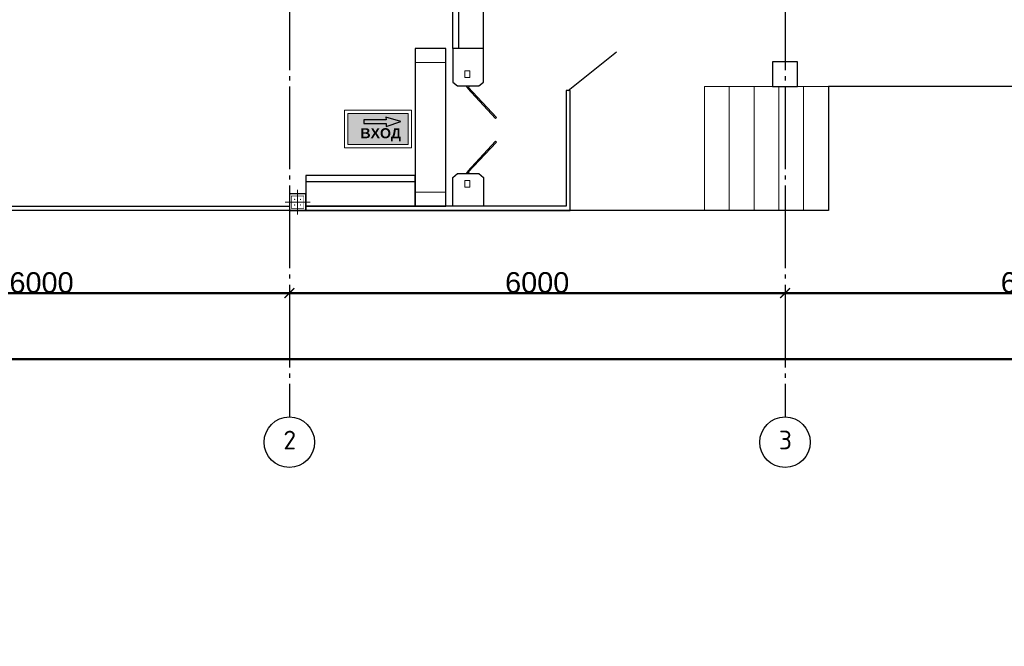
# Model space of a CAD drawing. Header units: millimetres. Extents: x -33345 to 4712671, y -3392 to 121473.
# Tile 260 of 656: x 1418794 to 1430713, y 60009 to 67594. Entities that reach past the tile are written whole.
import ezdxf

# ---------------------------------------------------------------- set-up
doc = ezdxf.new("R2010")
doc.units = ezdxf.units.MM
doc.linetypes.add('CENTER2', pattern=[28.575, 19.05, -3.175, 3.175, -3.175])
doc.linetypes.add('ГОСТ 2.303 5', pattern=[24, 20, -1.5, 1, -1.5])
doc.layers.add('00-Axes', color=1, linetype='CENTER2')
doc.layers.add('OP-SENAL-NEGRO', color=250, linetype='Continuous')
doc.layers.add('Технология', color=150, linetype='Continuous', lineweight=30)
doc.styles.add('ISO', font='isocpeui.ttf')
doc.styles.add('ISOCPEUR_1.00', font='isocpeui.ttf')
doc.styles.get("Standard").update_dxf_attribs({"font": 'arial.ttf'})
doc.dimstyles.new('ISO-25$0', dxfattribs={"dimtxt": 300, "dimasz": 200, "dimexe": 100, "dimexo": 300, "dimgap": 50, "dimtad": 1, "dimdec": 0, "dimtxsty": 'Standard', "dimblk": 'OBLIQUE', "dimcen": 250, "dimadec": 0, "dimazin": 0, "dimtfac": 1, "dimtdec": 0, "dimtmove": 0, "dimatfit": 3, "dimldrblk": 'OBLIQUE', "dimfxl": 1.25, "dimarcsym": 0})

# ---------------------------------------------------------------- blocks, each defined once
blk = doc.blocks.new('column')
at = {"lineweight": 0}
for points in [[(-68, 56, -1), (-68, 86, -1)], [(68, 56, 1), (68, 86, 1)], [(-68, -56, 1), (-68, -86, 1)], [(68, -56, -1), (68, -86, -1)]]:
    blk.add_hatch(color=0, dxfattribs=at).paths.add_polyline_path(points)
at = {"color": 0, "lineweight": 0}
for p, q in [((0, 300), (0, -300)), ((300, 0), (-300, 0))]:
    blk.add_line(p, q, dxfattribs=at)
at = {"lineweight": 30}
blk.add_lwpolyline([(-200, 200), (200, 200), (200, -200), (-200, -200)], close=True, dxfattribs=at)
at = {"color": 0, "lineweight": 0, "const_width": 15}
blk.add_lwpolyline([(150, -150), (150, 150), (-150, 150), (-150, -150)], close=True, dxfattribs=at)
blk = doc.blocks.new('_ArchTick')
at = {"color": 0, "linetype": 'ByBlock', "const_width": 0.15}
blk.add_lwpolyline([(-0.5, -0.5), (0.5, 0.5)], dxfattribs=at)
blk = doc.blocks.new('*D36')
at = {"color": 0, "lineweight": -2, "transparency": 16777216}
for p, q in [((-15089, -1402), (-15089, -1401)), ((-15089, -1402), (-9089, -1402)), ((-9089, -1402), (-9089, -1401))]:
    blk.add_line(p, q, dxfattribs=at)
at = {"layer": 'Defpoints', "color": 0, "lineweight": 0, "transparency": 16777216}
for p in [(-15089, -1402), (-9089, -1402), (-9089, -1402)]:
    blk.add_point(p, dxfattribs=at)
at = {"color": 0, "lineweight": -2, "transparency": 16777216, "xscale": 120, "yscale": 120, "zscale": 120, "rotation": 180}
blk.add_blockref('_ArchTick', (-15089, -1402), dxfattribs=at)
at = {"color": 0, "lineweight": -2, "transparency": 16777216, "xscale": 120, "yscale": 120, "zscale": 120}
blk.add_blockref('_ArchTick', (-9089, -1402), dxfattribs=at)
at = {"color": 0, "lineweight": 0, "transparency": 16777216, "insert": (-12089, -1277), "char_height": 250, "attachment_point": 5}
blk.add_mtext('6000', dxfattribs=at)
blk = doc.blocks.new('_Oblique')
at = {"color": 0, "linetype": 'ByBlock', "lineweight": -2}
blk.add_line((-0.5, -0.5), (0.5, 0.5), dxfattribs=at)
blk = doc.blocks.new('*D21')
at = {"color": 0, "lineweight": -2, "transparency": 16777216}
for p, q in [((1035447, -1539113), (1035447, -1539113)), ((1035447, -1539114), (1041447, -1539114)), ((1041447, -1539113), (1041447, -1539113))]:
    blk.add_line(p, q, dxfattribs=at)
at = {"layer": 'Defpoints', "color": 0, "lineweight": 50, "transparency": 16777216}
for p in [(1035447, -1539114), (1041447, -1539114), (1041447, -1539114)]:
    blk.add_point(p, dxfattribs=at)
at = {"color": 0, "lineweight": -2, "transparency": 16777216, "xscale": 120, "yscale": 120, "zscale": 120, "rotation": 180}
blk.add_blockref('_ArchTick', (1035447, -1539114), dxfattribs=at)
at = {"color": 0, "lineweight": -2, "transparency": 16777216, "xscale": 120, "yscale": 120, "zscale": 120}
blk.add_blockref('_ArchTick', (1041447, -1539114), dxfattribs=at)
at = {"color": 0, "lineweight": 0, "transparency": 16777216, "insert": (1038447, -1538988), "char_height": 250, "attachment_point": 5}
blk.add_mtext('6000', dxfattribs=at)
blk = doc.blocks.new('*D22')
at = {"color": 0, "lineweight": -2, "transparency": 16777216}
for p, q in [((1041447, -1539113), (1041447, -1539113)), ((1041447, -1539114), (1047447, -1539114)), ((1047447, -1539113), (1047447, -1539113))]:
    blk.add_line(p, q, dxfattribs=at)
at = {"layer": 'Defpoints', "color": 0, "lineweight": 50, "transparency": 16777216}
for p in [(1041447, -1539114), (1047447, -1539114), (1047447, -1539114)]:
    blk.add_point(p, dxfattribs=at)
at = {"color": 0, "lineweight": -2, "transparency": 16777216, "xscale": 120, "yscale": 120, "zscale": 120, "rotation": 180}
blk.add_blockref('_ArchTick', (1041447, -1539114), dxfattribs=at)
at = {"color": 0, "lineweight": -2, "transparency": 16777216, "xscale": 120, "yscale": 120, "zscale": 120}
blk.add_blockref('_ArchTick', (1047447, -1539114), dxfattribs=at)
at = {"color": 0, "lineweight": 0, "transparency": 16777216, "insert": (1044447, -1538988), "char_height": 250, "attachment_point": 5}
blk.add_mtext('6000', dxfattribs=at)
blk = doc.blocks.new('*D33')
at = {"color": 0, "lineweight": -2, "transparency": 16777216}
for p, q in [((-15089, -2202), (-15089, -2201)), ((44311, -2202), (-15089, -2202)), ((44311, -2202), (44311, -2201))]:
    blk.add_line(p, q, dxfattribs=at)
at = {"layer": 'Defpoints', "color": 0, "lineweight": 0, "transparency": 16777216}
for p in [(-15089, -2202), (-15089, -2202), (44311, -2202)]:
    blk.add_point(p, dxfattribs=at)
at = {"color": 0, "lineweight": -2, "transparency": 16777216, "xscale": 120, "yscale": 120, "zscale": 120, "rotation": 180}
blk.add_blockref('_ArchTick', (-15089, -2202), dxfattribs=at)
at = {"color": 0, "lineweight": -2, "transparency": 16777216, "xscale": 120, "yscale": 120, "zscale": 120}
blk.add_blockref('_ArchTick', (44311, -2202), dxfattribs=at)
at = {"color": 0, "lineweight": 0, "transparency": 16777216, "insert": (14611, -2077), "char_height": 250, "attachment_point": 5}
blk.add_mtext('59400', dxfattribs=at)
blk = doc.blocks.new('fgfggggffsss')
at = {"layer": '00-Axes', "color": 251, "linetype": 'ГОСТ 2.303 5', "ltscale": 50, "true_color": 0x636466}
for points in [[(-9089.3, 15497.8), (-9089.3, -2902.2)], [(-3089.3, 15497.8), (-3089.3, -2902.2)]]:
    blk.add_lwpolyline(points, dxfattribs=at)
at = {"layer": '00-Axes', "color": 219, "linetype": 'ByBlock', "ltscale": 100, "true_color": 0x642165}
for centre in [(-9089.3, -3208.2), (-3089.3, -3208.2)]:
    blk.add_circle(centre, 306, dxfattribs=at)
at = {"layer": '00-Axes', "color": 219, "linetype": 'ByBlock', "ltscale": 100, "true_color": 0x642165, "char_height": 226.059, "attachment_point": 1, "style": 'ISOCPEUR_1.00'}
for s, insert in [('\\pxqc;{\\fISOCPEUR|b0|i0|c204|p34;2}', (-9470.5, -3068.4)), ('\\pxqc;{\\fISOCPEUR|b0|i0|c204|p34;3}', (-3470.5, -3068.4))]:
    blk.add_mtext_dynamic_manual_height_columns(s, width=772.479, gutter_width=706.4, heights=[0], dxfattribs=dict(at, insert=insert))
at = {"color": 18, "lineweight": 0, "true_color": 0x000000}
for base, p1, p2, picture, middle in [((-9089.3, -1402.2), (-15089.3, -1402.2), (-9089.3, -1402.2), '*D36', (-12089.3, -1276.6)), ((-15089.3, -2202.2), (44310.7, -2202.2), (-15089.3, -2202.2), '*D33', (14610.7, -2076.6))]:
    dim = blk.add_linear_dim(base=base, p1=p1, p2=p2, dimstyle='ISO-25$0', dxfattribs=at)
    dim.commit()
    dim.dimension.update_dxf_attribs({"geometry": picture, "text_midpoint": middle})
for base, p1, p2, picture, middle in [((-3089.3, -1402.2), (-9089.3, -1402.2), (-3089.3, -1402.2), '*D21', (-6089.3, -1276.6)), ((2910.7, -1402.2), (-3089.3, -1402.2), (2910.7, -1402.2), '*D22', (-89.3, -1276.6))]:
    dim = blk.add_linear_dim(base=base, p1=p1, p2=p2, dimstyle='ISO-25$0', dxfattribs=at)
    dim.commit()
    dim.dimension.update_dxf_attribs({"geometry": picture, "text_midpoint": middle, "insert": (-1044536.1, 1537711.9)})

msp = doc.modelspace()

# ---------------------------------------------------------------- hatches: boundary and pattern name
at = {"lineweight": 20}
h = msp.add_hatch(color=112, dxfattribs=at)
h.dxf.hatch_style = 1
h.paths.add_polyline_path([(1422764.182, 66081.983), (1423496.471, 66081.983), (1423496.471, 66459.927), (1422764.182, 66459.927)])
at = {"layer": 'OP-SENAL-NEGRO', "true_color": 0xffffff}
msp.add_hatch(color=7, dxfattribs=at).paths.add_polyline_path([(1422957.883, 66335.767), (1423229.278, 66335.767), (1423229.756, 66301.922), (1423409.466, 66360.879), (1423228.163, 66414.738), (1423228.641, 66380.893), (1422957.883, 66380.893)])

# ---------------------------------------------------------------- linework, layer by layer
at = {"color": 18, "true_color": 0x000000}
msp.add_lwpolyline([(1440258.311, 68784.993), (1435783.311, 68784.993), (1435783.311, 66784.993), (1428583.311, 66784.993), (1428583.311, 65284.993), (1412858.311, 65284.993), (1412858.311, 68784.993), (1414239.413, 70279.132), (1415858.313, 70284.993), (1415858.311, 72314.993), (1413898.311, 72314.993), (1413898.311, 78784.993), (1415858.311, 78784.993), (1415858.311, 81184.993), (1475658.311, 81184.993)], dxfattribs=at)
at = {"lineweight": 30}
msp.add_lwpolyline([(1423583.084, 65334.993), (1423954.119, 65334.993), (1423954.119, 67247.085), (1423583.084, 67247.085)], close=True, dxfattribs=at)
at = {"lineweight": 20}
for points in [[(1423583.084, 67247.085), (1423954.119, 67247.085), (1423954.119, 67075.625), (1423583.084, 67075.625)], [(1424183.083, 66973.241), (1424244.968, 66973.241), (1424244.968, 66893.292), (1424183.083, 66893.292)], [(1424183.083, 66973.241), (1424244.968, 66973.241), (1424244.968, 66893.292), (1424183.083, 66893.292)], [(1424183.083, 66973.241), (1424244.968, 66973.241), (1424244.968, 66893.292), (1424183.083, 66893.292)], [(1424183.083, 66973.241), (1424244.968, 66973.241), (1424244.968, 66893.292), (1424183.083, 66893.292)], [(1422724.832, 66042.632), (1423535.821, 66042.632), (1423535.821, 66499.278), (1422724.832, 66499.278)], [(1422764.182, 66081.983), (1423496.471, 66081.983), (1423496.471, 66459.927), (1422764.182, 66459.927)], [(1424183.083, 65568.713), (1424244.968, 65568.713), (1424244.968, 65648.662), (1424183.083, 65648.662)], [(1424183.083, 65568.713), (1424244.968, 65568.713), (1424244.968, 65648.662), (1424183.083, 65648.662)], [(1424183.083, 65568.713), (1424244.968, 65568.713), (1424244.968, 65648.662), (1424183.083, 65648.662)], [(1423583.084, 65334.993), (1423954.119, 65334.993), (1423954.119, 65506.453), (1423583.084, 65506.453)]]:
    msp.add_lwpolyline(points, close=True, dxfattribs=at)
at = {"color": 1, "lineweight": 30}
msp.add_lwpolyline([(1424092.864, 66792.208), (1424153.705, 66792.208), (1424352.149, 66792.208), (1424408.024, 66838.536), (1424408.024, 67247.085), (1424036.99, 67247.085), (1424036.99, 66838.536)], close=True, dxfattribs=at)
at = {"color": 5, "lineweight": 30}
for points in [[(1425433.311, 66734.993), (1426018.258, 67204.394)], [(1425408.311, 66734.993), (1425408.311, 65334.993), (1422258.311, 65334.993), (1422258.311, 65284.993), (1425458.311, 65284.993), (1425458.311, 66734.993), (1425408.311, 66734.993)]]:
    msp.add_lwpolyline(points, dxfattribs=at)
at = {"color": 244, "lineweight": 30, "true_color": 0x991b1e}
msp.add_lwpolyline([(1427908.311, 66784.993), (1428208.311, 66784.993), (1428208.311, 67084.993), (1427908.311, 67084.993)], close=True, dxfattribs=at)
at = {"color": 84, "lineweight": 30}
for points in [[(1424553.955, 66399.603), (1424565.64, 66410.485), (1424224.724, 66776.574), (1424213.038, 66765.692)], [(1424553.955, 66123.642), (1424565.64, 66112.76), (1424224.724, 65746.671), (1424213.038, 65757.553)]]:
    msp.add_lwpolyline(points, close=True, dxfattribs=at)
at = {"color": 18, "lineweight": 0, "true_color": 0x000000}
for points in [[(1427083.311, 65284.993), (1427083.311, 66784.993)], [(1427083.311, 66784.993), (1435783.311, 66784.993)], [(1427383.311, 65284.993), (1427383.311, 66784.993)], [(1427683.311, 65284.993), (1427683.311, 66784.993)], [(1427983.311, 65284.993), (1427983.311, 66784.993)], [(1428283.311, 65284.993), (1428283.311, 66784.993)], [(1428583.311, 65284.993), (1428583.311, 66784.993)], [(1425458.311, 65284.993), (1428583.311, 65284.993)]]:
    msp.add_lwpolyline(points, dxfattribs=at)
at = {"color": 5, "lineweight": 30}
msp.add_lwpolyline([(1415908.311, 66359.993), (1415908.311, 65334.993), (1422058.311, 65334.993), (1422058.311, 65284.993), (1415858.311, 65284.993), (1415858.311, 66359.993)], close=True, dxfattribs=at)
at = {"color": 1, "lineweight": 30}
msp.add_lwpolyline([(1424036.99, 65334.993), (1424036.99, 65684.709), (1424092.864, 65731.037), (1424153.705, 65731.037), (1424352.149, 65731.037), (1424408.024, 65684.709), (1424408.024, 65334.993)], dxfattribs=at)
for centre in [(1424219.332, 66780.872), (1424219.332, 65742.374)]:
    msp.add_circle(centre, 11.337, dxfattribs=at)
at = {"layer": 'OP-SENAL-NEGRO', "linetype": 'Continuous'}
msp.add_lwpolyline([(1422957.883, 66335.767), (1423229.278, 66335.767), (1423229.756, 66301.922), (1423409.466, 66360.879), (1423228.163, 66414.738), (1423228.641, 66380.893), (1422957.883, 66380.893)], close=True, dxfattribs=at)
at = {"layer": 'Технология', "lineweight": 25}
for points in [[(1424408.024, 67247.085), (1424408.024, 68734.993), (1422860.188, 68734.993)], [(1424036.99, 67247.085), (1424036.99, 68363.959), (1422860.188, 68363.959), (1422860.188, 68734.993)], [(1424108.024, 67247.085), (1424108.024, 68434.993), (1422860.188, 68434.993)], [(1422258.311, 65634.993), (1423583.084, 65634.993)]]:
    msp.add_lwpolyline(points, dxfattribs=at)
msp.add_lwpolyline([(1422258.311, 65334.993), (1423583.084, 65334.993), (1423583.084, 65706.027), (1422258.311, 65706.027)], close=True, dxfattribs=at)

# ---------------------------------------------------------------- block references
at = {"color": 244, "lineweight": 50, "true_color": 0x991b1e}
msp.add_blockref('fgfggggffsss', (1431147.599, 65687.242), dxfattribs=at)
at = {"xscale": -0.5, "yscale": 0.5, "zscale": 0.5, "rotation": 270}
msp.add_blockref('column', (1422158.311, 65384.993), dxfattribs=at)

# ---------------------------------------------------------------- texts
at = {"insert": (351439.431, 62275.551), "char_height": 500, "width": 9875.6458, "attachment_point": 1, "style": 'ISO'}
msp.add_mtext('\\pi4343.31532;{\\LА-А\\P\\pi0;Армирование приямка. M 1:20}', dxfattribs=at)
at = {"layer": '00-Axes', "linetype": 'ByBlock', "ltscale": 100, "insert": (1422918.202, 66123.162), "char_height": 122.29718, "attachment_point": 7, "style": 'ISOCPEUR_1.00'}
msp.add_mtext_dynamic_manual_height_columns('{\\f@Arial Unicode MS|b1|i0|c204|p34;\\C255;\\c16777215;ВХОД}', width=417.90924, gutter_width=382.179, heights=[0], dxfattribs=at)

doc.saveas('drawing.dxf')
